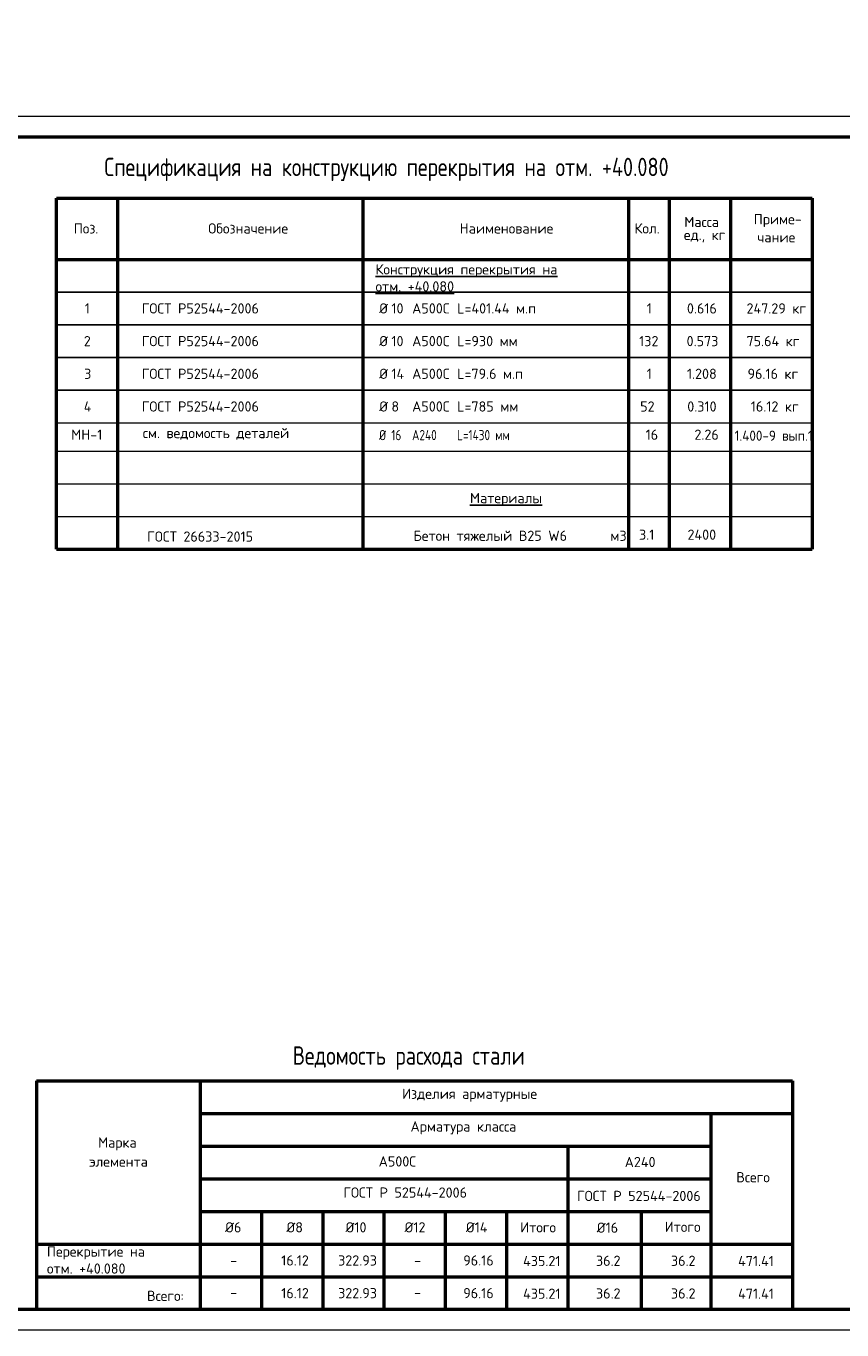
# Model space of a CAD drawing. Header units: millimetres. Extents: x 40580 to 1930067, y -240640 to 81020.
# Tile 577 of 656: x 1376921 to 1396887, y -239550 to -207640. Entities that reach past the tile are written whole.
import ezdxf

# ---------------------------------------------------------------- set-up
doc = ezdxf.new("R2010")
doc.units = ezdxf.units.MM
for name, color, linetype, lineweight in [('Standard', 7, 'Continuous', 25), ('Позиционная метка номер позиции', 7, 'Continuous', 13), ('Текст_ общее', 7, 'Continuous', 25)]:
    doc.layers.add(name, color=color, linetype=linetype, lineweight=lineweight)
doc.styles.add('GOST 2.304', font='isocpeur.ttf', dxfattribs={"width": 0.8})
doc.styles.add('ISOCPEUR', font='isocpeur.ttf')

msp = doc.modelspace()

# ---------------------------------------------------------------- linework, layer by layer
at = {"layer": 'Standard', "color": 7, "linetype": 'Continuous', "lineweight": 50, "transparency": 33554687}
for p, q in [((1377662.3, -211849.7), (1396162.3, -211849.7)), ((1377662.3, -220440), (1377662.3, -211849.7)), ((1379162.3, -211849.7), (1379162.3, -220440)), ((1385162.3, -211849.7), (1385162.3, -220440)), ((1391662.3, -211849.7), (1391662.3, -220440)), ((1392662.3, -211849.7), (1392662.3, -220440)), ((1394162.3, -211849.7), (1394162.3, -220440)), ((1396162.3, -211849.7), (1396162.3, -220440)), ((1377662.3, -213349.7), (1396162.3, -213349.7)), ((1377662.3, -220440), (1396162.3, -220440)), ((1377179.8, -233449.7), (1377179.8, -239049.7)), ((1377179.8, -233449.7), (1395679.8, -233449.7)), ((1381179.8, -233449.7), (1381179.8, -239049.7)), ((1395679.8, -233449.7), (1395679.8, -239049.7)), ((1381179.8, -234249.7), (1395679.8, -234249.7)), ((1393679.8, -234249.7), (1393679.8, -239049.7)), ((1395679.8, -234249.7), (1395679.8, -239049.7)), ((1381179.8, -235049.7), (1381179.8, -239049.7)), ((1381179.8, -235049.7), (1393679.8, -235049.7)), ((1390179.8, -235049.7), (1390179.8, -239049.7)), ((1381179.8, -235849.7), (1393679.8, -235849.7)), ((1381179.8, -236649.7), (1381179.8, -239049.7)), ((1381179.8, -236649.7), (1381179.8, -239049.7)), ((1381179.8, -236649.7), (1381179.8, -239049.7)), ((1381179.8, -236649.7), (1381179.8, -239049.7)), ((1381179.8, -236649.7), (1381179.8, -239049.7)), ((1381179.8, -236649.7), (1393679.8, -236649.7)), ((1382679.8, -236649.7), (1382679.8, -239049.7)), ((1382679.8, -236649.7), (1382679.8, -239049.7)), ((1384179.8, -236649.7), (1384179.8, -239049.7)), ((1385679.8, -236649.7), (1385679.8, -239049.7)), ((1387179.8, -236649.7), (1387179.8, -239049.7)), ((1388679.8, -236649.7), (1388679.8, -239049.7)), ((1391975, -236649.7), (1391975, -239049.7)), ((1391975, -236649.7), (1391975, -239049.7)), ((1377179.8, -237449.7), (1395679.8, -237449.7)), ((1377179.8, -238249.7), (1395679.8, -238249.7))]:
    msp.add_line(p, q, dxfattribs=at)
at = {"layer": 'Standard', "color": 7, "linetype": 'Continuous', "lineweight": 13, "transparency": 33554687}
for p, q in [((1377662.3, -214149.7), (1396162.3, -214149.7)), ((1377662.3, -214149.7), (1377662.3, -214949.7)), ((1396162.3, -214149.7), (1377662.3, -214149.7)), ((1379162.3, -214149.7), (1379162.3, -214949.7)), ((1385162.3, -214149.7), (1385162.3, -214949.7)), ((1391662.3, -214149.7), (1391662.3, -214949.7)), ((1392662.3, -214149.7), (1392662.3, -214949.7)), ((1394162.3, -214149.7), (1394162.3, -214949.7)), ((1396162.3, -214149.7), (1396162.3, -214949.7)), ((1377662.3, -214949.7), (1396162.3, -214949.7)), ((1396162.3, -214949.7), (1377662.3, -214949.7)), ((1377662.3, -214949.7), (1377662.3, -215749.7)), ((1379162.3, -214949.7), (1379162.3, -215749.7)), ((1385162.3, -214949.7), (1385162.3, -215749.7)), ((1391662.3, -214949.7), (1391662.3, -215749.7)), ((1392662.3, -214949.7), (1392662.3, -215749.7)), ((1394162.3, -214949.7), (1394162.3, -215749.7)), ((1396162.3, -214949.7), (1396162.3, -215749.7)), ((1377662.3, -215749.7), (1396162.3, -215749.7)), ((1396162.3, -215749.7), (1377662.3, -215749.7)), ((1377662.3, -215749.7), (1377662.3, -216549.7)), ((1379162.3, -215749.7), (1379162.3, -216549.7)), ((1385162.3, -215749.7), (1385162.3, -216549.7)), ((1391662.3, -215749.7), (1391662.3, -216549.7)), ((1392662.3, -215749.7), (1392662.3, -216549.7)), ((1394162.3, -215749.7), (1394162.3, -216549.7)), ((1396162.3, -215749.7), (1396162.3, -216549.7)), ((1377662.3, -216549.7), (1396162.3, -216549.7)), ((1396162.3, -216549.7), (1377662.3, -216549.7)), ((1377662.3, -216549.7), (1377662.3, -217349.7)), ((1379162.3, -216549.7), (1379162.3, -217349.7)), ((1385162.3, -216549.7), (1385162.3, -217349.7)), ((1391662.3, -216549.7), (1391662.3, -217349.7)), ((1392662.3, -216549.7), (1392662.3, -217349.7)), ((1394162.3, -216549.7), (1394162.3, -217349.7)), ((1396162.3, -216549.7), (1396162.3, -217349.7)), ((1377662.3, -217349.7), (1396162.3, -217349.7)), ((1377662.3, -218040), (1396162.3, -218040)), ((1377662.3, -218840), (1396162.3, -218840)), ((1377662.3, -219640), (1396162.3, -219640)), ((1377662.3, -220440), (1396162.3, -220440)), ((1377662.3, -220440), (1396162.3, -220440)), ((1377662.3, -220440), (1396162.3, -220440)), ((1377662.3, -220440), (1396162.3, -220440)), ((1377662.3, -220440), (1396162.3, -220440)), ((1377662.3, -220440), (1396162.3, -220440)), ((1377662.3, -220440), (1396162.3, -220440)), ((1377662.3, -220440), (1396162.3, -220440)), ((1377662.3, -220440), (1396162.3, -220440)), ((1377662.3, -220440), (1396162.3, -220440)), ((1377662.3, -220440), (1396162.3, -220440)), ((1377662.3, -220440), (1396162.3, -220440)), ((1377662.3, -220440), (1396162.3, -220440)), ((1377179.8, -238249.7), (1395679.8, -238249.7)), ((1377179.8, -238249.7), (1395679.8, -238249.7)), ((1377179.8, -238249.7), (1395679.8, -238249.7)), ((1377179.8, -238249.7), (1395679.8, -238249.7)), ((1377179.8, -238249.7), (1395679.8, -238249.7)), ((1377179.8, -238249.7), (1395679.8, -238249.7)), ((1377179.8, -238249.7), (1395679.8, -238249.7)), ((1377179.8, -238249.7), (1395679.8, -238249.7)), ((1377179.8, -238249.7), (1395679.8, -238249.7))]:
    msp.add_line(p, q, dxfattribs=at)
msp.add_lwpolyline([(1374662.3, -239549.7), (1416662.3, -239549.7), (1416662.3, -209849.7), (1374662.3, -209849.7), (1374662.3, -239549.7)], close=True, dxfattribs=at)
at = {"layer": 'Standard', "color": 7, "linetype": 'Continuous', "lineweight": 50, "transparency": 33554687}
msp.add_lwpolyline([(1376662.3, -210349.7), (1416162.3, -210349.7), (1416162.3, -239049.7), (1376662.3, -239049.7), (1376662.3, -210349.7)], close=True, dxfattribs=at)

# ---------------------------------------------------------------- texts
at = {"layer": 'Standard', "color": 7, "linetype": 'Continuous', "lineweight": 50, "transparency": 33554687, "char_height": 450, "attachment_point": 7, "style": 'GOST 2.304'}
for s, insert, width in [('Спецификация\\~на\\~конструкцию\\~перекрытия\\~на\\~отм.\\~+40.080', (1378836.7, -211434.4), 14006.671), ('Ведомость\\~расхода\\~стали', (1383444.3, -233182), 6236.951)]:
    msp.add_mtext(s, dxfattribs=dict(at, insert=insert, width=width))
at = {"layer": 'Standard', "color": 7, "linetype": 'Continuous', "lineweight": 25, "transparency": 33554687, "char_height": 250, "attachment_point": 7, "style": 'ISOCPEUR'}
for s, insert, width in [('Поз.', (1378088.1, -212717.5), 613.446), ('Обозначение', (1381378.9, -212717.5), 1697.278), ('Наименование', (1387531.5, -212717.5), 1866.052), ('Кол.', (1391812.1, -212717.5), 622.388), ('Масса', (1393028.9, -212558.5), 888.965), ('Приме-', (1394728.5, -212558.5), 1013.226), ('ед.,\\~кг', (1393018.5, -212933.5), 906.665), ('чание', (1394816, -212933.5), 835.693), ('{\\LКонструкция\\~перекрытия\\~на\\~\\Pотм.\\~+40.080}', (1385472.8, -214135.9), 5489.758), ('1', (1378358.1, -214674.7), 231.561), ('ГОСТ\\~Р52544-2006', (1379752.3, -214674.7), 2540.601), ('Ø', (1385562.3, -214674.7), 288.007), ('10', (1385861.2, -214674.7), 391.394), ('А500С', (1386369.1, -214674.7), 906.482), ('L=401.44\\~м.п', (1387469.8, -214674.7), 1758.936), ('1', (1392108.1, -214674.7), 231.555), ('0.616', (1393093.5, -214674.7), 764.343), ('247.29\\~кг', (1394551.9, -214674.7), 1350.592), ('2', (1378333.1, -215474.7), 284.839), ('ГОСТ\\~Р52544-2006', (1379752.3, -215474.7), 2540.601), ('Ø', (1385562.3, -215474.7), 288.007), ('10', (1385861.2, -215474.7), 391.394), ('А500С', (1386369.1, -215474.7), 906.482), ('L=930\\~мм', (1387469.8, -215474.7), 1261.548), ('132', (1391924.8, -215474.7), 604.51), ('0.573', (1393085.2, -215474.7), 782.22), ('\\pxt4;75.64\\~кг', (1394551.9, -215474.7), 1350.592), ('3', (1378341.4, -216274.7), 267.139), ('ГОСТ\\~Р52544-2006', (1379752.3, -216274.7), 2540.601), ('Ø', (1385562.3, -216274.7), 288.007), ('14', (1385861.2, -216274.7), 391.394), ('А500С', (1386369.1, -216274.7), 906.482), ('L=79.6\\~м.п', (1387469.8, -216274.7), 1634.503), ('1', (1392108.1, -216274.7), 231.555), ('1.208', (1393093.5, -216274.7), 764.343), ('96.16\\~кг', (1394576.8, -216274.7), 1297.314), ('4', (1378333.1, -217074.7), 284.839), ('ГОСТ\\~Р52544-2006', (1379752.3, -217074.7), 2540.601), ('Ø', (1385562.3, -217074.7), 288.007), ('8', (1385861.2, -217074.7), 284.839), ('А500С', (1386369.1, -217074.7), 906.482), ('L=785\\~мм', (1387469.8, -217074.7), 1261.548), ('52', (1391949.8, -217074.7), 551.233), ('0.310', (1393101.9, -217074.7), 746.643), ('16.12\\~кг', (1394656, -217074.7), 1137.665), ('см.\\~ведомость деталей', (1379777.3, -217765), 3897.6), ('МН-1', (1378024.8, -217765), 906.488), ('16', (1392083.1, -217765), 284.833), ('2.26', (1393276.8, -217765), 391.4), ('\\W0.93;1.400-9 вып.1', (1394262.8, -217789.7), 2030.45), ('{\\LМатериалы}', (1387784.8, -219384.4), 1528.503), ('ГОСТ\\~26633-2015', (1379885.9, -220257.8), 2309.802), ('Бетон\\~тяжелый\\~В25\\~W6', (1386400.9, -220238.8), 3198.016), ('м3', (1391221.4, -220238.8), 426.984), ('3.1', (1391920.7, -220212.1), 604.498), ('2400', (1393107.6, -220212.1), 764.349), ('Изделия\\~арматурные', (1386123.6, -233963.6), 2745.343), ('Арматура\\~класса', (1386329.8, -234763.6), 2327.869), ('Марка', (1378682.3, -235155.4), 888.965), ('элемента', (1378461.5, -235555.4), 1333.093), ('А500С', (1385549.8, -235551.6), 906.482), ('А240', (1391571.2, -235565.8), 906.482), ('Всего', (1394302, -235937.4), 853.387), ('ГОСТ\\~Р\\~52544-2006', (1384685.3, -236312.6), 2647.168), ('ГОСТ\\~Р\\~52544-2006', (1390405.5, -236395.7), 2647.168), ('Ø6', (1381792.4, -237163.6), 447.845), ('Ø8', (1383292.4, -237163.6), 447.845), ('Ø10', (1384738.3, -237163.6), 554.388), ('Ø12', (1386183.3, -237163.6), 554.395), ('Ø14', (1387683.3, -237163.6), 554.395), ('Итого', (1389014.2, -237163.6), 906.665), ('Ø16', (1390887.5, -237171.5), 607.672), ('Итого', (1392551, -237151.7), 906.665), ('Перекрытие\\~на\\~\\Pотм. +40.080', (1377431.5, -238172.7), 3748.7), ('16.12', (1383165.2, -237974.7), 657.788), ('322.93', (1384556.9, -237974.7), 870.898), ('96.16', (1387619.4, -237974.7), 746.643), ('435.21', (1389083.7, -237988.3), 959.76), ('36.2', (1390867.4, -237982.6), 817.627), ('36.2', (1392702.6, -237982.6), 817.627), ('471.41', (1394345.7, -237988.3), 959.76), ('-', (1381916.2, -237974.7), 604.51), ('-', (1386416.2, -237974.7), 604.51), ('Всего:', (1379881.1, -238840.8), 905.554), ('-', (1381916.2, -238758.6), 604.51), ('16.12', (1383165.2, -238774.7), 657.788), ('322.93', (1384556.9, -238774.7), 870.898), ('-', (1386416.2, -238758.6), 604.51), ('96.16', (1387619.4, -238774.7), 746.643), ('435.21', (1389083.7, -238788.3), 959.76), ('36.2', (1390867.4, -238782.6), 817.627), ('36.2', (1392702.6, -238782.6), 817.627), ('471.41', (1394345.7, -238788.3), 959.76)]:
    msp.add_mtext(s, dxfattribs=dict(at, insert=insert, width=width))
at = {"layer": 'Позиционная метка номер позиции', "color": 7, "linetype": 'Continuous', "lineweight": 25, "transparency": 33554687, "char_height": 250, "attachment_point": 7, "style": 'GOST 2.304'}
for s, insert, width in [('Ø', (1385560.6, -217775.1), 288.007), ('16', (1385859.5, -217775.1), 391.394), ('А240', (1386367.4, -217775.1), 906.482), ('L=1430\\~мм', (1387468.1, -217775.1), 1385.803)]:
    msp.add_mtext(s, dxfattribs=dict(at, insert=insert, width=width))
at = {"layer": 'Текст_ общее', "color": 7, "linetype": 'Continuous', "lineweight": 50, "transparency": 33554687, "insert": (1363465.1, -208140.5), "char_height": 450, "width": 10170.264, "attachment_point": 7, "style": 'GOST 2.304'}
msp.add_mtext('{\\LПринципиальная\\~схема\\~обрамления\\~проёмов}', dxfattribs=at)

doc.saveas('drawing.dxf')
